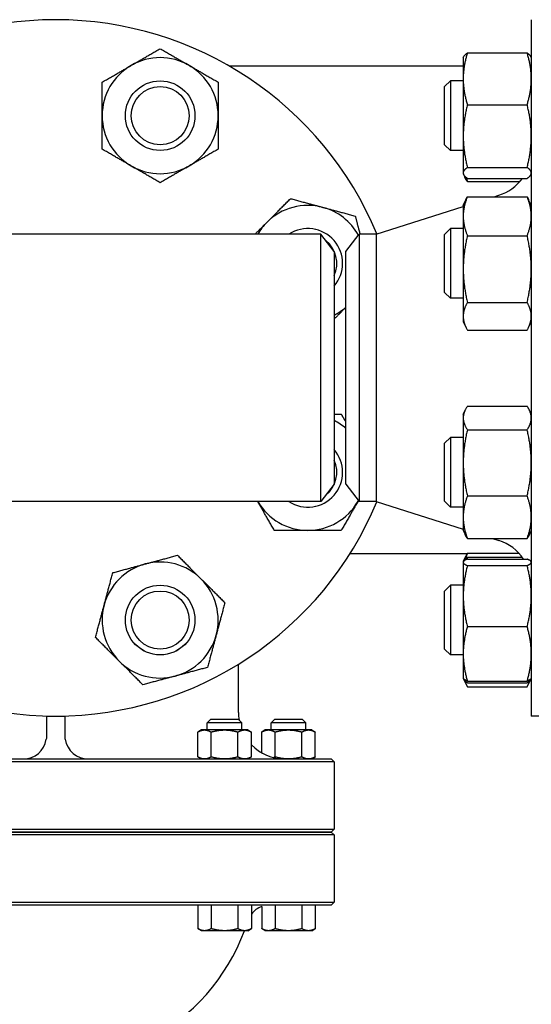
# Model space of a CAD drawing. Header units: inches. Extents: x 18 to 846, y -44 to 561.
# Tile 588 of 642: x 422.54 to 428.05, y 511.2 to 521.81. Entities that reach past the tile are written whole.
import ezdxf

# ---------------------------------------------------------------- set-up
doc = ezdxf.new("R2010")
doc.units = ezdxf.units.IN
doc.header["$LTSCALE"] = 24
doc.header["$MEASUREMENT"] = 0
doc.layers.add('Visible (ANSI)', color=7, linetype='Continuous', lineweight=30)

msp = doc.modelspace()

# ---------------------------------------------------------------- linework, layer by layer
at = {"layer": 'Visible (ANSI)'}
for p, q in [((428.05343, 521.8063), (428.05343, 514.3063)), ((427.36452, 521.44813), (428.00834, 521.44813)), ((427.31943, 521.39751), (427.32341, 521.40605)), ((427.31943, 521.39751), (427.31943, 521.16936)), ((428.05343, 521.39751), (428.04945, 521.40605)), ((427.31943, 521.3063), (424.79926, 521.3063)), ((427.11843, 521.08501), (427.18093, 521.14751)), ((427.18093, 521.14751), (427.18093, 520.39751)), ((427.31943, 521.14751), (427.18093, 521.14751)), ((427.31943, 521.16936), (427.31943, 520.55278)), ((427.11843, 520.46001), (427.11843, 521.08501)), ((427.36452, 520.89059), (428.00834, 520.89059)), ((427.31943, 520.55278), (427.31943, 520.15593)), ((427.11843, 520.46001), (427.18093, 520.39751)), ((427.31943, 520.39751), (427.18093, 520.39751)), ((427.36452, 520.21497), (428.00834, 520.21497)), ((427.31943, 520.15593), (427.31943, 520.14751)), ((427.31943, 520.14751), (427.32341, 520.13897)), ((427.32341, 520.13897), (427.3366, 520.11068)), ((427.36452, 520.09689), (428.00834, 520.09689)), ((428.05343, 520.14751), (428.04945, 520.13897)), ((427.36452, 520.06359), (427.93009, 520.06359)), ((427.31943, 519.80639), (427.34805, 519.86778)), ((427.36452, 519.89966), (428.00834, 519.89966)), ((427.65358, 519.89966), (427.7044, 519.91575)), ((428.05343, 519.80639), (428.0248, 519.86778)), ((426.3801, 519.4963), (427.31943, 519.79382)), ((427.31943, 519.80639), (427.31943, 519.68969)), ((427.31943, 519.68969), (427.31943, 519.12058)), ((427.11843, 519.49389), (427.18093, 519.55639)), ((427.18093, 519.55639), (427.18093, 518.80639)), ((427.31943, 519.55639), (427.18093, 519.55639)), ((425.78456, 519.4963), (420.0723, 519.4963)), ((425.78456, 516.6163), (425.78456, 519.4963)), ((425.92843, 519.3088), (425.78456, 519.4963)), ((426.05343, 519.3088), (426.1973, 519.4963)), ((426.3801, 519.4963), (426.1973, 519.4963)), ((426.1973, 519.4963), (426.1973, 516.6163)), ((426.3801, 519.4963), (426.3801, 516.6163)), ((427.11843, 518.86889), (427.11843, 519.49389)), ((427.36452, 519.47972), (428.00834, 519.47972)), ((425.92843, 519.3088), (425.92843, 516.8038)), ((426.05343, 516.8038), (426.05343, 519.3088)), ((427.31943, 519.12058), (427.31943, 518.61229)), ((427.11843, 518.86889), (427.18093, 518.80639)), ((427.31943, 518.80639), (427.18093, 518.80639)), ((427.36452, 518.76145), (428.00834, 518.76145)), ((427.31943, 518.61229), (427.31943, 518.55639)), ((427.31943, 518.55639), (427.34805, 518.495)), ((428.05343, 518.55639), (428.0248, 518.495)), ((427.36452, 518.46313), (428.00834, 518.46313)), ((427.36452, 517.64318), (428.00834, 517.64318)), ((427.31943, 517.55621), (427.3393, 517.59883)), ((427.31943, 517.55621), (427.31943, 517.51631)), ((428.05343, 517.55621), (428.03356, 517.59883)), ((427.31943, 517.51631), (427.31943, 517.03347)), ((427.36452, 517.38945), (428.00834, 517.38945)), ((427.11843, 517.24371), (427.18093, 517.30621)), ((427.11843, 516.61871), (427.11843, 517.24371)), ((427.18093, 517.30621), (427.18093, 516.55621)), ((427.31943, 517.30621), (427.18093, 517.30621)), ((427.31943, 517.03347), (427.31943, 516.44837)), ((425.92843, 516.8038), (425.78456, 516.6163)), ((426.05343, 516.8038), (426.1973, 516.6163)), ((427.36452, 516.67749), (428.00834, 516.67749)), ((425.78456, 516.6163), (420.0723, 516.6163)), ((426.3801, 516.6163), (426.1973, 516.6163)), ((426.3801, 516.6163), (427.31943, 516.31878)), ((427.11843, 516.61871), (427.18093, 516.55621)), ((427.31943, 516.55621), (427.18093, 516.55621)), ((427.31943, 516.44837), (427.31943, 516.30621)), ((427.31943, 516.30621), (427.3393, 516.26359)), ((428.05343, 516.30621), (428.03356, 516.26359)), ((427.36452, 516.21925), (428.00834, 516.21925)), ((427.63368, 516.21925), (427.7044, 516.19685)), ((426.10057, 516.0563), (427.36263, 516.0563)), ((427.36452, 516.05984), (427.92036, 516.05984)), ((427.31943, 515.9651), (427.32082, 515.96808)), ((427.31943, 515.9651), (427.31943, 515.96213)), ((427.31943, 515.96213), (427.31943, 515.59845)), ((427.32082, 515.96808), (427.32341, 515.97363)), ((427.32341, 515.97363), (427.35169, 516.03427)), ((427.36452, 516.01571), (427.95675, 516.01571)), ((427.36452, 515.99724), (428.00834, 515.99724)), ((428.05343, 515.9651), (428.05204, 515.96808)), ((427.36452, 515.92702), (428.00834, 515.92702)), ((427.11843, 515.6526), (427.18093, 515.7151)), ((427.11843, 515.0276), (427.11843, 515.6526)), ((427.18093, 515.7151), (427.18093, 514.9651)), ((427.31943, 515.7151), (427.18093, 515.7151)), ((427.31943, 515.59845), (427.31943, 514.97642)), ((427.36452, 515.26988), (428.00834, 515.26988)), ((427.11843, 515.0276), (427.18093, 514.9651)), ((427.31943, 514.9651), (427.18093, 514.9651)), ((427.31943, 514.97642), (427.31943, 514.7151)), ((424.89693, 514.3437), (424.89693, 514.86452)), ((427.31943, 514.7151), (427.32082, 514.71212)), ((427.32082, 514.71212), (427.32341, 514.70656)), ((427.32341, 514.70656), (427.35169, 514.64592)), ((427.36452, 514.68295), (428.00834, 514.68295)), ((427.36452, 514.66448), (428.00834, 514.66448)), ((428.04945, 514.70656), (428.02117, 514.64592)), ((428.05204, 514.71212), (428.04945, 514.70656)), ((428.05343, 514.7151), (428.05204, 514.71212)), ((427.36452, 514.62035), (428.00834, 514.62035)), ((422.82843, 514.3063), (422.82843, 514.30764)), ((422.82843, 514.3063), (422.82843, 514.0937)), ((422.82843, 514.3063), (422.92843, 514.3063)), ((422.92843, 514.3063), (423.02843, 514.3063)), ((423.02843, 514.30764), (423.02843, 514.3063)), ((423.02843, 514.0937), (423.02843, 514.3063)), ((424.59708, 514.2689), (424.55983, 514.23165)), ((424.89758, 514.2689), (424.59708, 514.2689)), ((424.89758, 514.2689), (424.93483, 514.23165)), ((425.28605, 514.2689), (425.2488, 514.23165)), ((425.58655, 514.2689), (425.28605, 514.2689)), ((425.58655, 514.2689), (425.6238, 514.23165)), ((428.99343, 514.3063), (428.05343, 514.3063)), ((424.49733, 514.1562), (424.45865, 514.13387)), ((424.45865, 513.86603), (424.45865, 514.13387)), ((424.53082, 514.1562), (424.49733, 514.1562)), ((424.74733, 514.1562), (424.53082, 514.1562)), ((424.93483, 514.23165), (424.55983, 514.23165)), ((424.55983, 514.1562), (424.55983, 514.23165)), ((424.60299, 513.86603), (424.60299, 514.13387)), ((424.96383, 514.1562), (424.74733, 514.1562)), ((424.89166, 513.86603), (424.89166, 514.13387)), ((424.93483, 514.1562), (424.93483, 514.23165)), ((424.99733, 514.1562), (424.96383, 514.1562)), ((424.99733, 514.1562), (425.036, 514.13387)), ((425.036, 513.86603), (425.036, 514.13387)), ((425.1863, 514.1562), (425.14763, 514.13387)), ((425.14763, 513.91029), (425.14763, 514.13387)), ((425.2198, 514.1562), (425.1863, 514.1562)), ((425.4363, 514.1562), (425.2198, 514.1562)), ((425.6238, 514.23165), (425.2488, 514.23165)), ((425.2488, 514.1562), (425.2488, 514.23165)), ((425.29197, 513.86603), (425.29197, 514.13387)), ((425.65281, 514.1562), (425.4363, 514.1562)), ((425.58064, 513.86603), (425.58064, 514.13387)), ((425.6238, 514.1562), (425.6238, 514.23165)), ((425.6863, 514.1562), (425.65281, 514.1562)), ((425.6863, 514.1562), (425.72498, 514.13387)), ((425.72498, 513.86603), (425.72498, 514.13387)), ((424.30594, 513.81245), (421.55092, 513.81245)), ((421.55378, 513.8437), (424.30308, 513.8437)), ((424.30308, 513.8437), (425.83955, 513.8437)), ((425.87063, 513.81245), (424.30594, 513.81245)), ((424.49733, 513.8437), (424.45865, 513.86603)), ((424.99733, 513.8437), (425.036, 513.86603)), ((425.6863, 513.8437), (425.72498, 513.86603)), ((425.83955, 513.8437), (425.89718, 513.8437)), ((425.92843, 513.81245), (425.87063, 513.81245)), ((425.89718, 513.8437), (425.92843, 513.81245)), ((425.92843, 513.81245), (425.92843, 513.08755)), ((421.55092, 513.08755), (424.30594, 513.08755)), ((424.30594, 513.08755), (425.87063, 513.08755)), ((425.87063, 513.08755), (425.92843, 513.08755)), ((425.89718, 513.0563), (425.92843, 513.08755)), ((424.30594, 513.02505), (421.55092, 513.02505)), ((424.30308, 513.0563), (421.55378, 513.0563)), ((421.55378, 513.0563), (424.30308, 513.0563)), ((425.83955, 513.0563), (424.30308, 513.0563)), ((424.30308, 513.0563), (425.83955, 513.0563)), ((425.87063, 513.02505), (424.30594, 513.02505)), ((425.89718, 513.0563), (425.83955, 513.0563)), ((425.83955, 513.0563), (425.89718, 513.0563)), ((425.92843, 513.02505), (425.87063, 513.02505)), ((425.89718, 513.0563), (425.92843, 513.02505)), ((425.92843, 513.02505), (425.92843, 512.30015)), ((421.55092, 512.30015), (424.30594, 512.30015)), ((424.30308, 512.2689), (421.55378, 512.2689)), ((425.83955, 512.2689), (424.30308, 512.2689)), ((424.30594, 512.30015), (425.87063, 512.30015)), ((424.45865, 512.2689), (424.45865, 512.01623)), ((424.60299, 512.2689), (424.60299, 512.01623)), ((424.89166, 512.2689), (424.89166, 512.01623)), ((425.036, 512.2689), (425.036, 512.01623)), ((425.14763, 512.2538), (425.14763, 512.01623)), ((425.29197, 512.2689), (425.29197, 512.01623)), ((425.58064, 512.2689), (425.58064, 512.01623)), ((425.72498, 512.2689), (425.72498, 512.01623)), ((425.89718, 512.2689), (425.83955, 512.2689)), ((425.87063, 512.30015), (425.92843, 512.30015)), ((425.89718, 512.2689), (425.92843, 512.30015)), ((424.49733, 511.9939), (424.45865, 512.01623)), ((424.99733, 511.9939), (425.036, 512.01623)), ((425.1863, 511.9939), (425.14763, 512.01623)), ((425.6863, 511.9939), (425.72498, 512.01623)), ((424.53082, 511.9939), (424.49733, 511.9939)), ((424.74733, 511.9939), (424.53082, 511.9939)), ((424.96383, 511.9939), (424.74733, 511.9939)), ((424.99733, 511.9939), (424.96383, 511.9939)), ((425.2198, 511.9939), (425.1863, 511.9939)), ((425.4363, 511.9939), (425.2198, 511.9939)), ((425.65281, 511.9939), (425.4363, 511.9939)), ((425.6863, 511.9939), (425.65281, 511.9939))]:
    msp.add_line(p, q, dxfattribs=at)
for centre, radius in [((424.05352, 520.77251), 0.37513), ((424.05352, 520.77251), 0.375), ((424.05352, 520.77251), 0.3125), ((424.05352, 515.3401), 0.37513), ((424.05352, 515.3401), 0.375), ((424.05352, 515.3401), 0.3125)]:
    msp.add_circle(centre, radius, dxfattribs=at)
for centre, radius, start, end in [((422.92843, 518.0563), 3.75, 22.631841, 157.368159), ((424.05352, 520.77251), 0.625, 60, 120), ((424.05352, 520.77251), 0.625, 120, 180), ((424.05352, 520.77251), 0.625, 0, 60), ((424.05352, 520.77251), 0.625, 180, 240), ((424.05352, 520.77251), 0.625, 300, 0), ((424.05352, 520.77251), 0.625, 240, 300), ((427.55343, 520.39242), 0.5, 287.574716, 323.768383), ((425.64463, 519.18139), 0.625, 75, 135), ((425.64463, 519.18139), 0.625, 29.24595, 75), ((425.64463, 519.18139), 0.625, 135, 149.744484), ((425.64463, 519.18139), 0.37513, 319.159158, 122.914908), ((425.64463, 519.18139), 0.375, 319.181538, 122.885016), ((425.64463, 519.18139), 0.3125, 335.249752, 51.878203), ((425.64463, 519.18139), 0.625, 297.005156, 310.849221), ((425.64463, 516.93121), 0.625, 49.150779, 62.994844), ((425.64463, 516.93121), 0.37513, 237.085092, 40.840842), ((425.64463, 516.93121), 0.375, 237.114984, 40.818462), ((425.64463, 516.93121), 0.3125, 308.121797, 24.750248), ((422.92843, 518.0563), 3.75, 202.631841, 337.368159), ((425.64463, 516.93121), 0.625, 210.255516, 270), ((425.64463, 516.93121), 0.625, 270, 330), ((425.64463, 516.93121), 0.625, 330, 330.75405), ((427.55343, 515.72019), 0.5, 33.648781, 72.425284), ((424.05352, 515.3401), 0.625, 105, 165), ((424.05352, 515.3401), 0.625, 45, 105), ((424.05352, 515.3401), 0.625, 345, 45), ((424.05352, 515.3401), 0.625, 165, 225), ((424.05352, 515.3401), 0.625, 285, 345), ((424.05352, 515.3401), 0.625, 225, 285), ((425.39693, 514.3437), 0.5, 180, 189.290237), ((422.57843, 514.0937), 0.25, 270, 351.395888), ((423.27843, 514.0937), 0.25, 188.604112, 270), ((425.39693, 514.3437), 0.5, 223.791547, 270), ((425.23321, 512.0189), 0.25, 110.01881, 142.076592), ((422.92843, 512.74134), 2.16535, 297.319316, 339.807105)]:
    msp.add_arc(centre, radius, start, end, dxfattribs=at)
for points, weights in [([(423.74102, 521.31377), (423.88605, 521.39751), (424.05352, 521.4942)], [1, 1.0379548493, 1]), ([(424.05352, 521.4942), (424.22099, 521.39751), (424.36602, 521.31377)], [1, 1.0379548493, 1]), ([(427.36452, 521.44813), (427.31943, 521.29873), (427.31943, 521.16936)], [1, 1.0379548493, 1]), ([(427.32341, 521.40605), (427.33258, 521.42572), (427.36452, 521.44813)], [1.01592605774, 1.02658709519, 1]), ([(428.00834, 521.44813), (428.04027, 521.42572), (428.04945, 521.40605)], [1, 1.02658709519, 1.01592605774]), ([(428.05343, 521.16936), (428.05343, 521.29873), (428.00834, 521.44813)], [1, 1.0379548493, 1]), ([(423.42852, 521.13335), (423.59599, 521.23004), (423.74102, 521.31377)], [1, 1.0379548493, 1]), ([(424.36602, 521.31377), (424.51105, 521.23004), (424.67852, 521.13335)], [1, 1.0379548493, 1]), ([(423.42852, 520.77251), (423.42852, 520.93998), (423.42852, 521.13335)], [1, 1.0379548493, 1]), ([(424.67852, 521.13335), (424.67852, 520.93998), (424.67852, 520.77251)], [1, 1.0379548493, 1]), ([(427.31943, 521.16936), (427.31943, 521.03998), (427.36452, 520.89059)], [1, 1.0379548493, 1]), ([(428.00834, 520.89059), (428.05343, 521.03998), (428.05343, 521.16936)], [1, 1.0379548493, 1]), ([(427.36452, 520.89059), (427.31943, 520.70956), (427.31943, 520.55278)], [1, 1.0379548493, 1]), ([(428.05343, 520.55278), (428.05343, 520.70956), (428.00834, 520.89059)], [1, 1.0379548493, 1]), ([(423.42852, 520.41166), (423.42852, 520.60504), (423.42852, 520.77251)], [1, 1.0379548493, 1]), ([(424.67852, 520.77251), (424.67852, 520.60504), (424.67852, 520.41166)], [1, 1.0379548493, 1]), ([(427.31943, 520.55278), (427.31943, 520.396), (427.36452, 520.21497)], [1, 1.0379548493, 1]), ([(428.00834, 520.21497), (428.05343, 520.396), (428.05343, 520.55278)], [1, 1.0379548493, 1]), ([(423.74102, 520.23124), (423.59599, 520.31498), (423.42852, 520.41166)], [1, 1.0379548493, 1]), ([(424.67852, 520.41166), (424.51105, 520.31498), (424.36602, 520.23124)], [1, 1.0379548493, 1]), ([(424.05352, 520.05082), (423.88605, 520.14751), (423.74102, 520.23124)], [1, 1.0379548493, 1]), ([(424.36602, 520.23124), (424.22099, 520.14751), (424.05352, 520.05082)], [1, 1.0379548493, 1]), ([(427.36452, 520.21497), (427.31943, 520.18333), (427.31943, 520.15593)], [1, 1.0379548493, 1]), ([(428.05343, 520.15593), (428.05343, 520.18333), (428.00834, 520.21497)], [1, 1.0379548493, 1]), ([(427.31943, 520.15593), (427.31943, 520.12853), (427.36452, 520.09689)], [1, 1.0379548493, 1]), ([(427.36452, 520.06359), (427.34711, 520.08815), (427.3366, 520.11068)], [1, 1.01432189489, 1.01783533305]), ([(427.34984, 520.10802), (427.35641, 520.0863), (427.36452, 520.06359)], [1.01092432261, 1.00661509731, 1]), ([(428.00834, 520.09689), (428.05343, 520.12853), (428.05343, 520.15593)], [1, 1.0379548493, 1]), ([(425.20269, 519.62333), (425.32111, 519.74175), (425.45785, 519.87849)], [1, 1.0379548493, 1]), ([(425.45785, 519.87849), (425.64463, 519.82844), (425.8064, 519.7851)], [1, 1.0379548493, 1]), ([(427.36452, 519.89966), (427.31943, 519.78713), (427.31943, 519.68969)], [1, 1.0379548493, 1]), ([(427.34805, 519.86778), (427.3553, 519.88332), (427.36452, 519.89966)], [1.01207191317, 1.00752976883, 1]), ([(428.00834, 519.89966), (428.01756, 519.88332), (428.0248, 519.86778)], [1, 1.00752976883, 1.01207191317]), ([(428.05343, 519.68969), (428.05343, 519.78713), (428.00834, 519.89966)], [1, 1.0379548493, 1]), ([(425.8064, 519.7851), (425.96816, 519.74175), (426.15495, 519.6917)], [1, 1.0379548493, 1]), ([(426.15495, 519.6917), (426.1826, 519.5885), (426.2073, 519.4963)], [1, 1.02061936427, 1.01883536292]), ([(427.31943, 519.68969), (427.31943, 519.59224), (427.36452, 519.47972)], [1, 1.0379548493, 1]), ([(428.00834, 519.47972), (428.05343, 519.59224), (428.05343, 519.68969)], [1, 1.0379548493, 1]), ([(425.07566, 519.4963), (425.14044, 519.56108), (425.20269, 519.62333)], [1.01895693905, 1.01960093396, 1]), ([(427.36452, 519.47972), (427.31943, 519.28726), (427.31943, 519.12058)], [1, 1.0379548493, 1]), ([(428.05343, 519.12058), (428.05343, 519.28726), (428.00834, 519.47972)], [1, 1.0379548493, 1]), ([(427.31943, 519.12058), (427.31943, 518.95391), (427.36452, 518.76145)], [1, 1.0379548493, 1]), ([(428.00834, 518.76145), (428.05343, 518.95391), (428.05343, 519.12058)], [1, 1.0379548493, 1]), ([(426.05343, 518.7063), (425.99272, 518.6456), (425.92843, 518.5813)], [1.00888345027, 1.0228277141, 1.01750875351]), ([(427.36452, 518.76145), (427.31943, 518.68152), (427.31943, 518.61229)], [1, 1.0379548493, 1]), ([(428.05343, 518.61229), (428.05343, 518.68152), (428.00834, 518.76145)], [1, 1.0379548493, 1]), ([(427.31943, 518.61229), (427.31943, 518.54306), (427.36452, 518.46313)], [1, 1.0379548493, 1]), ([(428.00834, 518.46313), (428.05343, 518.54306), (428.05343, 518.61229)], [1, 1.0379548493, 1]), ([(427.36452, 517.64318), (427.31943, 517.57519), (427.31943, 517.51631)], [1, 1.0379548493, 1]), ([(428.05343, 517.51631), (428.05343, 517.57519), (428.00834, 517.64318)], [1, 1.0379548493, 1]), ([(425.92843, 517.55621), (425.96599, 517.55621), (426.00548, 517.55621)], [1.01206453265, 1.00752365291, 1]), ([(426.00548, 517.55621), (426.03019, 517.51342), (426.05343, 517.47316)], [1, 1.00943286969, 1.01417706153]), ([(427.31943, 517.51631), (427.31943, 517.45744), (427.36452, 517.38945)], [1, 1.0379548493, 1]), ([(428.00834, 517.38945), (428.05343, 517.45744), (428.05343, 517.51631)], [1, 1.0379548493, 1]), ([(427.36452, 517.38945), (427.31943, 517.19868), (427.31943, 517.03347)], [1, 1.0379548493, 1]), ([(428.05343, 517.03347), (428.05343, 517.19868), (428.00834, 517.38945)], [1, 1.0379548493, 1]), ([(427.31943, 517.03347), (427.31943, 516.86826), (427.36452, 516.67749)], [1, 1.0379548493, 1]), ([(428.00834, 516.67749), (428.05343, 516.86826), (428.05343, 517.03347)], [1, 1.0379548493, 1]), ([(427.36452, 516.67749), (427.31943, 516.55471), (427.31943, 516.44837)], [1, 1.0379548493, 1]), ([(428.05343, 516.44837), (428.05343, 516.55471), (428.00834, 516.67749)], [1, 1.0379548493, 1]), ([(425.28379, 516.30621), (425.18785, 516.47239), (425.10476, 516.6163)], [1, 1.03765085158, 1.00060312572]), ([(426.1859, 516.61871), (426.10217, 516.47368), (426.00548, 516.30621)], [1, 1.0379548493, 1]), ([(426.19, 516.62582), (426.18795, 516.62226), (426.1859, 516.61871)], [1.00175027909, 1.00089630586, 1]), ([(427.31943, 516.44837), (427.31943, 516.34204), (427.36452, 516.21925)], [1, 1.0379548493, 1]), ([(428.00834, 516.21925), (428.05343, 516.34204), (428.05343, 516.44837)], [1, 1.0379548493, 1]), ([(425.64463, 516.30621), (425.47717, 516.30621), (425.28379, 516.30621)], [1, 1.0379548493, 1]), ([(426.00548, 516.30621), (425.8121, 516.30621), (425.64463, 516.30621)], [1, 1.0379548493, 1]), ([(427.36452, 516.21925), (427.34924, 516.24229), (427.3393, 516.26359)], [1, 1.01254508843, 1.01679720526]), ([(428.03356, 516.26359), (428.02362, 516.24229), (428.00834, 516.21925)], [1.01679720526, 1.01254508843, 1]), ([(427.36452, 516.05984), (427.35116, 516.02764), (427.3419, 515.9976)], [1, 1.01095194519, 1.01558348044]), ([(427.35169, 516.03427), (427.35753, 516.04681), (427.36452, 516.05984)], [1.00968284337, 1.00569633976, 1]), ([(423.54321, 515.85041), (423.72999, 515.90046), (423.89176, 515.9438)], [1, 1.0379548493, 1]), ([(423.89176, 515.9438), (424.05352, 515.98714), (424.2403, 516.03719)], [1, 1.0379548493, 1]), ([(424.2403, 516.03719), (424.37704, 515.90046), (424.49546, 515.78204)], [1, 1.0379548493, 1]), ([(427.36452, 515.99724), (427.31943, 515.97842), (427.31943, 515.96213)], [1, 1.0379548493, 1]), ([(427.31943, 515.96213), (427.31943, 515.94584), (427.36452, 515.92702)], [1, 1.0379548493, 1]), ([(427.32341, 515.97363), (427.33258, 515.99331), (427.36452, 516.01571)], [1.01592605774, 1.02658709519, 1]), ([(427.36452, 516.01571), (427.3613, 516.00505), (427.35832, 515.99458)], [1, 1.00261774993, 1.00487440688]), ([(428.05343, 515.96213), (428.05343, 515.97842), (428.00834, 515.99724)], [1, 1.0379548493, 1]), ([(428.00834, 515.92702), (428.05343, 515.94584), (428.05343, 515.96213)], [1, 1.0379548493, 1]), ([(423.44981, 515.50186), (423.49316, 515.66362), (423.54321, 515.85041)], [1, 1.0379548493, 1]), ([(427.36452, 515.92702), (427.31943, 515.75094), (427.31943, 515.59845)], [1, 1.0379548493, 1]), ([(428.05343, 515.59845), (428.05343, 515.75094), (428.00834, 515.92702)], [1, 1.0379548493, 1]), ([(424.49546, 515.78204), (424.61388, 515.66362), (424.75062, 515.52688)], [1, 1.0379548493, 1]), ([(424.75062, 515.52688), (424.70057, 515.3401), (424.65722, 515.17833)], [1, 1.0379548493, 1]), ([(427.31943, 515.59845), (427.31943, 515.44596), (427.36452, 515.26988)], [1, 1.0379548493, 1]), ([(428.00834, 515.26988), (428.05343, 515.44596), (428.05343, 515.59845)], [1, 1.0379548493, 1]), ([(423.35642, 515.15331), (423.40647, 515.3401), (423.44981, 515.50186)], [1, 1.0379548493, 1]), ([(427.36452, 515.26988), (427.31943, 515.11262), (427.31943, 514.97642)], [1, 1.0379548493, 1]), ([(428.05343, 514.97642), (428.05343, 515.11262), (428.00834, 515.26988)], [1, 1.0379548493, 1]), ([(423.61158, 514.89815), (423.49316, 515.01657), (423.35642, 515.15331)], [1, 1.0379548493, 1]), ([(424.65722, 515.17833), (424.61388, 515.01657), (424.56383, 514.82979)], [1, 1.0379548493, 1]), ([(423.86673, 514.643), (423.72999, 514.77974), (423.61158, 514.89815)], [1, 1.0379548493, 1]), ([(427.31943, 514.97642), (427.31943, 514.84022), (427.36452, 514.68295)], [1, 1.0379548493, 1]), ([(428.00834, 514.68295), (428.05343, 514.84022), (428.05343, 514.97642)], [1, 1.0379548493, 1]), ([(424.56383, 514.82979), (424.37704, 514.77974), (424.21528, 514.73639)], [1, 1.0379548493, 1]), ([(424.21528, 514.73639), (424.05352, 514.69305), (423.86673, 514.643)], [1, 1.0379548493, 1]), ([(427.36452, 514.68295), (427.32715, 514.69855), (427.32082, 514.71212)], [1, 1.0312558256, 1.01103329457]), ([(427.32194, 514.71006), (427.32985, 514.68881), (427.36452, 514.66448)], [1.01375847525, 1.02892942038, 1]), ([(427.33375, 514.69107), (427.34466, 514.6574), (427.36452, 514.62035)], [1.01861759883, 1.01636427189, 1]), ([(428.05204, 514.71212), (428.04571, 514.69855), (428.00834, 514.68295)], [1.01103329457, 1.0312558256, 1]), ([(428.00834, 514.66448), (428.04301, 514.68881), (428.05091, 514.71006)], [1, 1.02892942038, 1.01375847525]), ([(428.00834, 514.62035), (428.02819, 514.6574), (428.03911, 514.69107)], [1, 1.01636427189, 1.01861759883]), ([(424.45865, 514.13387), (424.49733, 514.1562), (424.53082, 514.1562)], [1.01001874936, 1.04314139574, 1]), ([(424.53082, 514.1562), (424.56431, 514.1562), (424.60299, 514.13387)], [1, 1.04314139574, 1.01001874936]), ([(424.60299, 514.13387), (424.68034, 514.1562), (424.74733, 514.1562)], [1.01001874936, 1.04314139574, 1]), ([(424.74733, 514.1562), (424.81431, 514.1562), (424.89166, 514.13387)], [1, 1.04314139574, 1.01001874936]), ([(424.89166, 514.13387), (424.93034, 514.1562), (424.96383, 514.1562)], [1.01001874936, 1.04314139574, 1]), ([(424.96383, 514.1562), (424.99733, 514.1562), (425.036, 514.13387)], [1, 1.04314139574, 1.01001874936]), ([(425.14763, 514.13387), (425.1863, 514.1562), (425.2198, 514.1562)], [1.01001874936, 1.04314139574, 1]), ([(425.2198, 514.1562), (425.25329, 514.1562), (425.29197, 514.13387)], [1, 1.04314139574, 1.01001874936]), ([(425.29197, 514.13387), (425.36932, 514.1562), (425.4363, 514.1562)], [1.01001874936, 1.04314139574, 1]), ([(425.4363, 514.1562), (425.50329, 514.1562), (425.58064, 514.13387)], [1, 1.04314139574, 1.01001874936]), ([(425.58064, 514.13387), (425.61932, 514.1562), (425.65281, 514.1562)], [1.01001874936, 1.04314139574, 1]), ([(425.65281, 514.1562), (425.6863, 514.1562), (425.72498, 514.13387)], [1, 1.04314139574, 1.01001874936]), ([(424.53082, 513.8437), (424.49733, 513.8437), (424.45865, 513.86603)], [1, 1.04314139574, 1.01001874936]), ([(424.60299, 513.86603), (424.56431, 513.8437), (424.53082, 513.8437)], [1.01001874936, 1.04314139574, 1]), ([(424.74733, 513.8437), (424.68034, 513.8437), (424.60299, 513.86603)], [1, 1.04314139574, 1.01001874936]), ([(424.89166, 513.86603), (424.81431, 513.8437), (424.74733, 513.8437)], [1.01001874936, 1.04314139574, 1]), ([(424.96383, 513.8437), (424.93034, 513.8437), (424.89166, 513.86603)], [1, 1.04314139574, 1.01001874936]), ([(425.036, 513.86603), (424.99733, 513.8437), (424.96383, 513.8437)], [1.01001874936, 1.04314139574, 1]), ([(425.29197, 513.86603), (425.28444, 513.86169), (425.27728, 513.85823)], [1.01001874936, 1.01629387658, 1.01983175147]), ([(425.4363, 513.8437), (425.36932, 513.8437), (425.29197, 513.86603)], [1, 1.04314139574, 1.01001874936]), ([(425.58064, 513.86603), (425.50329, 513.8437), (425.4363, 513.8437)], [1.01001874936, 1.04314139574, 1]), ([(425.65281, 513.8437), (425.61932, 513.8437), (425.58064, 513.86603)], [1, 1.04314139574, 1.01001874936]), ([(425.72498, 513.86603), (425.6863, 513.8437), (425.65281, 513.8437)], [1.01001874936, 1.04314139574, 1]), ([(424.53082, 511.9939), (424.49733, 511.9939), (424.45865, 512.01623)], [1, 1.04314139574, 1.01001874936]), ([(424.60299, 512.01623), (424.56431, 511.9939), (424.53082, 511.9939)], [1.01001874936, 1.04314139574, 1]), ([(424.74733, 511.9939), (424.68034, 511.9939), (424.60299, 512.01623)], [1, 1.04314139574, 1.01001874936]), ([(424.89166, 512.01623), (424.81431, 511.9939), (424.74733, 511.9939)], [1.01001874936, 1.04314139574, 1]), ([(424.96383, 511.9939), (424.93034, 511.9939), (424.89166, 512.01623)], [1, 1.04314139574, 1.01001874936]), ([(425.036, 512.01623), (424.99733, 511.9939), (424.96383, 511.9939)], [1.01001874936, 1.04314139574, 1]), ([(425.2198, 511.9939), (425.1863, 511.9939), (425.14763, 512.01623)], [1, 1.04314139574, 1.01001874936]), ([(425.29197, 512.01623), (425.25329, 511.9939), (425.2198, 511.9939)], [1.01001874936, 1.04314139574, 1]), ([(425.4363, 511.9939), (425.36932, 511.9939), (425.29197, 512.01623)], [1, 1.04314139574, 1.01001874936]), ([(425.58064, 512.01623), (425.50329, 511.9939), (425.4363, 511.9939)], [1.01001874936, 1.04314139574, 1]), ([(425.65281, 511.9939), (425.61932, 511.9939), (425.58064, 512.01623)], [1, 1.04314139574, 1.01001874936]), ([(425.72498, 512.01623), (425.6863, 511.9939), (425.65281, 511.9939)], [1.01001874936, 1.04314139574, 1])]:
    msp.add_rational_spline(points, weights, degree=2, dxfattribs=at)
for points in [[(422.82843, 514.0937), (422.82837, 514.0814), (422.82747, 514.0688), (422.82562, 514.0563)], [(423.03124, 514.0563), (423.02938, 514.0688), (423.0285, 514.0814), (423.02843, 514.0937)]]:
    msp.add_open_spline(points, degree=3, dxfattribs=at)

doc.saveas('drawing.dxf')
